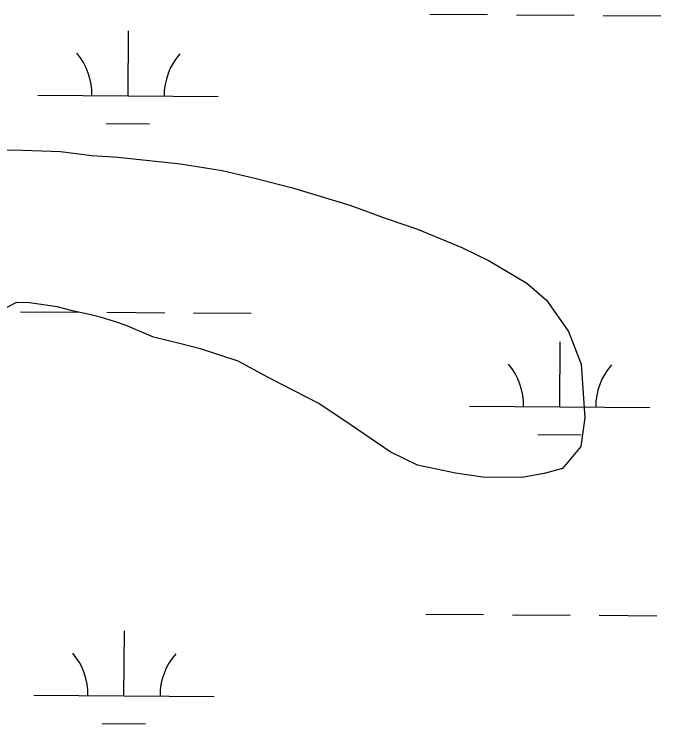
# Model space of a CAD drawing. Extents: x 3172231 to 3210228, y 940198 to 965780.
# Drawn here: x 3199475.3 to 3199833.8, y 948340 to 948733.5 of the extents above; entities that cross this region are included whole.
import ezdxf

# ---------------------------------------------------------------- set-up
doc = ezdxf.new("R2010")
doc.units = 0
doc.layers.add('V-SITE-VEGE', color=7, linetype='Continuous')
doc.layers.add('V-WETL-SWMP', color=7, linetype='Continuous')

msp = doc.modelspace()

# ---------------------------------------------------------------- linework, layer by layer
at = {"layer": 'V-SITE-VEGE'}
for p, q in [((3199469.116, 948658.208), (3199479.967, 948658.153)), ((3199479.967, 948658.153), (3199500.94, 948657.323)), ((3199500.94, 948657.323), (3199518.291, 948655.064)), ((3199518.291, 948655.064), (3199532.754, 948654.268)), ((3199532.754, 948654.268), (3199567.457, 948650.473)), ((3199567.457, 948650.473), (3199590.587, 948646.737)), ((3199590.587, 948646.737), (3199609.372, 948642.301)), ((3199609.372, 948642.301), (3199629.602, 948637.134)), ((3199629.602, 948637.134), (3199661.381, 948627.568)), ((3199661.381, 948627.568), (3199681.598, 948620.232)), ((3199681.598, 948620.232), (3199698.931, 948614.356)), ((3199698.931, 948614.356), (3199723.474, 948604.102)), ((3199723.474, 948604.102), (3199738.627, 948596.793)), ((3199738.627, 948596.793), (3199759.541, 948584.388)), ((3199759.541, 948584.388), (3199770.344, 948574.928)), ((3199476.641, 948573.534), (3199470.841, 948570.67)), ((3199483.874, 948573.497), (3199476.641, 948573.534)), ((3199499.054, 948571.248), (3199483.874, 948573.497)), ((3199770.344, 948574.928), (3199782.553, 948557.506)), ((3199507.723, 948569.034), (3199499.054, 948571.248)), ((3199517.84, 948566.812), (3199507.723, 948569.034)), ((3199523.62, 948565.337), (3199517.84, 948566.812)), ((3199530.841, 948563.13), (3199523.62, 948565.337)), ((3199537.341, 948560.924), (3199530.841, 948563.13)), ((3199552.499, 948554.34), (3199537.341, 948560.924)), ((3199782.553, 948557.506), (3199789.694, 948539.383)), ((3199567.67, 948550.643), (3199552.499, 948554.34)), ((3199579.231, 948547.692), (3199567.67, 948550.643)), ((3199599.451, 948541.079), (3199579.231, 948547.692)), ((3199616.765, 948531.586), (3199599.451, 948541.079)), ((3199789.694, 948539.383), (3199791.713, 948509.716)), ((3199644.184, 948517.701), (3199616.765, 948531.586)), ((3199661.485, 948506.04), (3199644.184, 948517.701)), ((3199683.831, 948490.735), (3199661.485, 948506.04)), ((3199791.713, 948509.716), (3199789.46, 948493.811)), ((3199698.988, 948483.424), (3199683.831, 948490.735)), ((3199789.46, 948493.811), (3199779.272, 948481.566)), ((3199719.941, 948478.975), (3199698.988, 948483.424)), ((3199735.121, 948476.729), (3199719.941, 948478.975)), ((3199769.13, 948478.723), (3199756.821, 948476.616)), ((3199779.272, 948481.566), (3199769.13, 948478.723)), ((3199756.821, 948476.616), (3199735.121, 948476.729))]:
    msp.add_line(p, q, dxfattribs=at)
at = {"layer": 'V-WETL-SWMP'}
for p, q in [((3199705.794, 948733.488), (3199737.793, 948733.27)), ((3199753.793, 948733.161), (3199785.792, 948732.943)), ((3199801.792, 948732.834), (3199833.791, 948732.616)), ((3199538.418, 948688.196), (3199538.663, 948724.195)), ((3199488.419, 948688.536), (3199588.417, 948687.856)), ((3199526.313, 948672.847), (3199550.313, 948672.684)), ((3199478.758, 948568.528), (3199510.757, 948568.31)), ((3199526.757, 948568.202), (3199558.756, 948567.984)), ((3199574.756, 948567.875), (3199606.755, 948567.657)), ((3199777.722, 948515.75), (3199777.967, 948551.749)), ((3199727.723, 948516.09), (3199827.721, 948515.41)), ((3199765.617, 948500.401), (3199789.616, 948500.238)), ((3199703.53, 948400.82), (3199735.529, 948400.603)), ((3199751.529, 948400.494), (3199783.528, 948400.276)), ((3199799.527, 948400.167), (3199831.527, 948399.949)), ((3199536.153, 948355.529), (3199536.399, 948391.528)), ((3199486.155, 948355.869), (3199586.152, 948355.188)), ((3199524.049, 948340.18), (3199548.048, 948340.016))]:
    msp.add_line(p, q, dxfattribs=at)
for centre, start, end in [((3199483.18, 948689.047), 358.83817, 40.38182), ((3199593.663, 948688.295), 138.83816, 180.38182), ((3199722.483, 948516.601), 358.83817, 40.38182), ((3199832.967, 948515.849), 138.83816, 180.38182), ((3199480.915, 948356.379), 358.83817, 40.38182), ((3199591.398, 948355.627), 138.83816, 180.38182)]:
    msp.add_arc(centre, 35.246, start, end, dxfattribs=at)

doc.saveas('drawing.dxf')
